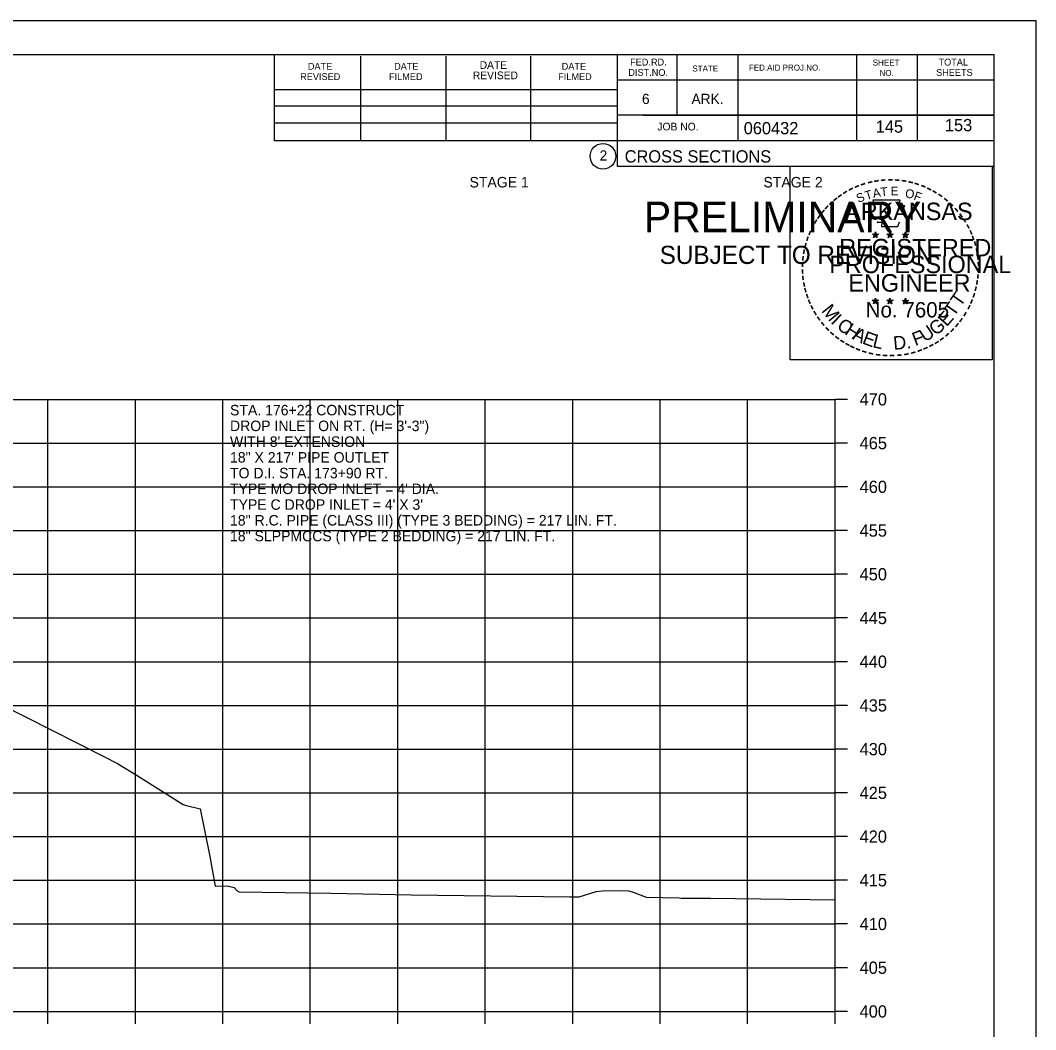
# Model space of a CAD drawing. Extents: x 1538688 to 1540766, y 656250 to 671912.
# Drawn here: x 1538905 to 1539021.1, y 671369.5 to 671484.9 of the extents above; entities that cross this region are included whole.
import ezdxf

# ---------------------------------------------------------------- set-up
doc = ezdxf.new("R2010")
doc.units = 0
for name, color, linetype in [('18', 7, 'Continuous'), ('22', 7, 'Continuous'), ('26', 7, 'Continuous'), ('40', 7, 'Continuous'), ('7', 7, 'Continuous'), ('8', 7, 'Continuous'), ('9', 7, 'Continuous'), ('Borings', 7, 'Continuous'), ('Default', 7, 'Continuous'), ('Horizontal Alignment', 7, 'Continuous'), ('RipRap', 7, 'Continuous')]:
    doc.layers.add(name, color=color, linetype=linetype)

msp = doc.modelspace()

# ---------------------------------------------------------------- linework, layer by layer
at = {"layer": '18'}
msp.add_lwpolyline([(1538902.75, 671406.67), (1538914.58, 671400.7), (1538916.13, 671399.9), (1538918.37, 671398.51), (1538923.64, 671395.21), (1538923.86, 671395.14), (1538925.58, 671394.71), (1538926.68, 671389.27), (1538927.31, 671385.87), (1538928.68, 671385.89), (1538929.47, 671385.7), (1538929.81, 671385.34), (1538930.03, 671385.22), (1538940.53, 671385.06), (1538949.7, 671384.89), (1538967.84, 671384.64), (1538968.9, 671384.64), (1538970.86, 671385.26), (1538971.59, 671385.35), (1538973.55, 671385.38), (1538974.58, 671385.35), (1538975.22, 671385.16), (1538976.59, 671384.61), (1538980.36, 671384.53), (1538980.59, 671384.51), (1538983.92, 671384.51), (1538998.18, 671384.32)], dxfattribs=at)
at = {"layer": '22'}
for p, q in [((1538718.18, 671441.54), (1538998.18, 671441.54)), ((1538908.18, 671371.54), (1538908.18, 671441.54)), ((1538918.18, 671371.54), (1538918.18, 671441.54)), ((1538928.18, 671371.54), (1538928.18, 671441.54)), ((1538938.18, 671371.54), (1538938.18, 671441.54)), ((1538948.18, 671371.54), (1538948.18, 671441.54)), ((1538958.18, 671371.54), (1538958.18, 671441.54)), ((1538968.18, 671371.54), (1538968.18, 671441.54)), ((1538978.18, 671371.54), (1538978.18, 671441.54)), ((1538988.18, 671371.54), (1538988.18, 671441.54)), ((1538998.18, 671371.54), (1538998.18, 671441.54)), ((1538718.18, 671436.54), (1538998.18, 671436.54)), ((1538718.18, 671431.54), (1538998.18, 671431.54)), ((1538718.18, 671426.54), (1538998.18, 671426.54)), ((1538718.18, 671421.54), (1538998.18, 671421.54)), ((1538718.18, 671416.54), (1538998.18, 671416.54)), ((1538718.18, 671411.54), (1538998.18, 671411.54)), ((1538718.18, 671406.54), (1538998.18, 671406.54)), ((1538718.18, 671401.54), (1538998.18, 671401.54)), ((1538718.18, 671396.54), (1538998.18, 671396.54)), ((1538718.18, 671391.54), (1538998.18, 671391.54)), ((1538718.18, 671386.54), (1538998.18, 671386.54)), ((1538718.18, 671381.54), (1538998.18, 671381.54)), ((1538718.18, 671376.54), (1538998.18, 671376.54)), ((1538718.18, 671371.54), (1538998.18, 671371.54))]:
    msp.add_line(p, q, dxfattribs=at)
at = {"layer": '26'}
msp.add_line((1538687.78, 671484.89), (1539021.11, 671484.89), dxfattribs=at)
for points in [[(1538687.77, 671484.89), (1539021.11, 671484.89), (1539021.11, 671271.56), (1538687.77, 671271.56)], [(1538993.03, 671468.23), (1539016.13, 671468.23), (1539016.13, 671446.08), (1538993.03, 671446.08)]]:
    msp.add_lwpolyline(points, close=True, dxfattribs=at)
at = {"layer": '8'}
for p, q in [((1539002.44, 671460.45), (1539002.79, 671460.34)), ((1539002.44, 671460.45), (1539002.69, 671460.4)), ((1539002.44, 671460.45), (1539002.68, 671460.32)), ((1539002.79, 671460.7), (1539002.75, 671460.45)), ((1539002.79, 671460.34), (1539002.79, 671460.7)), ((1539002.79, 671460.7), (1539002.84, 671460.45)), ((1539003.13, 671460.45), (1539002.79, 671460.34)), ((1539003.13, 671460.45), (1539002.85, 671460.4)), ((1539003.13, 671460.45), (1539002.93, 671460.34)), ((1539004.11, 671460.45), (1539004.46, 671460.34)), ((1539004.11, 671460.45), (1539004.36, 671460.4)), ((1539004.11, 671460.45), (1539004.35, 671460.32)), ((1539004.46, 671460.7), (1539004.42, 671460.45)), ((1539004.46, 671460.34), (1539004.46, 671460.7)), ((1539004.46, 671460.7), (1539004.51, 671460.45)), ((1539004.8, 671460.45), (1539004.46, 671460.34)), ((1539004.8, 671460.45), (1539004.52, 671460.4)), ((1539004.8, 671460.45), (1539004.6, 671460.34)), ((1539005.87, 671460.43), (1539006.22, 671460.32)), ((1539005.87, 671460.43), (1539006.13, 671460.39)), ((1539005.87, 671460.43), (1539006.11, 671460.31)), ((1539006.22, 671460.69), (1539006.18, 671460.44)), ((1539006.22, 671460.32), (1539006.22, 671460.69)), ((1539006.22, 671460.69), (1539006.27, 671460.44)), ((1539006.57, 671460.43), (1539006.22, 671460.32)), ((1539006.57, 671460.43), (1539006.28, 671460.39)), ((1539006.57, 671460.43), (1539006.36, 671460.33)), ((1539002.57, 671460.04), (1539002.79, 671460.34)), ((1539002.57, 671460.04), (1539002.7, 671460.28)), ((1539002.57, 671460.04), (1539002.79, 671460.26)), ((1539003, 671460.04), (1539002.79, 671460.34)), ((1539003, 671460.04), (1539002.79, 671460.25)), ((1539003, 671460.04), (1539002.86, 671460.33)), ((1539004.24, 671460.04), (1539004.46, 671460.34)), ((1539004.24, 671460.04), (1539004.37, 671460.28)), ((1539004.24, 671460.04), (1539004.46, 671460.26)), ((1539004.67, 671460.04), (1539004.46, 671460.34)), ((1539004.67, 671460.04), (1539004.46, 671460.25)), ((1539004.67, 671460.04), (1539004.53, 671460.33)), ((1539006.01, 671460.03), (1539006.22, 671460.32)), ((1539006.01, 671460.03), (1539006.13, 671460.27)), ((1539006.01, 671460.03), (1539006.22, 671460.24)), ((1539006.43, 671460.03), (1539006.22, 671460.32)), ((1539006.43, 671460.03), (1539006.22, 671460.24)), ((1539006.43, 671460.03), (1539006.3, 671460.32)), ((1539002.43, 671452.87), (1539002.78, 671452.76)), ((1539002.43, 671452.87), (1539002.69, 671452.83)), ((1539002.43, 671452.87), (1539002.67, 671452.75)), ((1539002.57, 671452.47), (1539002.78, 671452.76)), ((1539002.57, 671452.47), (1539002.69, 671452.71)), ((1539002.57, 671452.47), (1539002.78, 671452.68)), ((1539002.78, 671453.13), (1539002.74, 671452.88)), ((1539002.78, 671452.76), (1539002.78, 671453.13)), ((1539002.78, 671453.13), (1539002.83, 671452.88)), ((1539003.13, 671452.87), (1539002.78, 671452.76)), ((1539003, 671452.47), (1539002.78, 671452.76)), ((1539003, 671452.47), (1539002.78, 671452.68)), ((1539003.13, 671452.87), (1539002.84, 671452.82)), ((1539003, 671452.47), (1539002.86, 671452.76)), ((1539003.13, 671452.87), (1539002.93, 671452.77)), ((1539004.1, 671452.87), (1539004.45, 671452.76)), ((1539004.1, 671452.87), (1539004.36, 671452.83)), ((1539004.1, 671452.87), (1539004.34, 671452.75)), ((1539004.24, 671452.47), (1539004.45, 671452.76)), ((1539004.24, 671452.47), (1539004.36, 671452.71)), ((1539004.24, 671452.47), (1539004.45, 671452.68)), ((1539004.45, 671453.13), (1539004.41, 671452.88)), ((1539004.45, 671452.76), (1539004.45, 671453.13)), ((1539004.45, 671453.13), (1539004.5, 671452.88)), ((1539004.8, 671452.87), (1539004.45, 671452.76)), ((1539004.67, 671452.47), (1539004.45, 671452.76)), ((1539004.67, 671452.47), (1539004.45, 671452.68)), ((1539004.8, 671452.87), (1539004.51, 671452.82)), ((1539004.67, 671452.47), (1539004.53, 671452.76)), ((1539004.8, 671452.87), (1539004.6, 671452.77)), ((1539005.87, 671452.86), (1539006.22, 671452.75)), ((1539005.87, 671452.86), (1539006.12, 671452.82)), ((1539005.87, 671452.86), (1539006.11, 671452.74)), ((1539006, 671452.46), (1539006.22, 671452.75)), ((1539006, 671452.46), (1539006.13, 671452.7)), ((1539006, 671452.46), (1539006.22, 671452.67)), ((1539006.22, 671453.12), (1539006.18, 671452.87)), ((1539006.22, 671452.75), (1539006.22, 671453.12)), ((1539006.22, 671453.12), (1539006.27, 671452.87)), ((1539006.57, 671452.86), (1539006.22, 671452.75)), ((1539006.43, 671452.46), (1539006.22, 671452.75)), ((1539006.43, 671452.46), (1539006.22, 671452.67)), ((1539006.57, 671452.86), (1539006.28, 671452.81)), ((1539006.43, 671452.46), (1539006.3, 671452.75)), ((1539006.57, 671452.86), (1539006.36, 671452.76))]:
    msp.add_line(p, q, dxfattribs=at)
for points in [[(1539002.48, 671464.32), (1539002.75, 671463.5)], [(1539005.99, 671463.4), (1539006.13, 671463.69), (1539005.45, 671463.66), (1539005.6, 671464.32), (1539002.48, 671464.32)], [(1539002.97, 671461.9), (1539002.97, 671461.81), (1539003.53, 671461.8), (1539003.48, 671461.32), (1539005.35, 671461.32), (1539005.55, 671461.86)], [(1539002.79, 671460.7), (1539003, 671460.04), (1539002.44, 671460.45), (1539003.13, 671460.45), (1539002.57, 671460.04), (1539002.79, 671460.7)], [(1539004.46, 671460.7), (1539004.67, 671460.04), (1539004.11, 671460.45), (1539004.8, 671460.45), (1539004.24, 671460.04), (1539004.46, 671460.7)], [(1539006.22, 671460.69), (1539006.43, 671460.03), (1539005.87, 671460.43), (1539006.57, 671460.43), (1539006.01, 671460.03), (1539006.22, 671460.69)], [(1539002.78, 671453.13), (1539003, 671452.47), (1539002.43, 671452.87), (1539003.13, 671452.87), (1539002.57, 671452.47), (1539002.78, 671453.13)], [(1539004.45, 671453.13), (1539004.67, 671452.47), (1539004.1, 671452.87), (1539004.8, 671452.87), (1539004.24, 671452.47), (1539004.45, 671453.13)], [(1539006.22, 671453.12), (1539006.43, 671452.46), (1539005.87, 671452.86), (1539006.57, 671452.86), (1539006, 671452.46), (1539006.22, 671453.12)]]:
    msp.add_lwpolyline(points, dxfattribs=at)
for centre, radius in [((1539002.79, 671460.34), 0.172), ((1539002.79, 671460.34), 0.145), ((1539002.79, 671460.34), 0.116), ((1539002.79, 671460.34), 0.0991), ((1539002.79, 671460.34), 0.0747), ((1539004.46, 671460.34), 0.172), ((1539004.46, 671460.34), 0.145), ((1539004.46, 671460.34), 0.116), ((1539004.46, 671460.34), 0.0991), ((1539004.46, 671460.34), 0.0747), ((1539006.22, 671460.32), 0.172), ((1539006.22, 671460.32), 0.145), ((1539006.22, 671460.32), 0.116), ((1539006.22, 671460.32), 0.0991), ((1539006.22, 671460.32), 0.0747), ((1539002.79, 671460.34), 0.0495), ((1539002.79, 671460.34), 0.0296), ((1539004.46, 671460.34), 0.0495), ((1539004.46, 671460.34), 0.0296), ((1539006.22, 671460.32), 0.0495), ((1539006.22, 671460.32), 0.0296), ((1539002.78, 671452.76), 0.172), ((1539002.78, 671452.76), 0.145), ((1539002.78, 671452.76), 0.116), ((1539002.78, 671452.76), 0.0991), ((1539002.78, 671452.76), 0.0747), ((1539002.78, 671452.76), 0.0495), ((1539002.78, 671452.76), 0.0296), ((1539004.45, 671452.76), 0.172), ((1539004.45, 671452.76), 0.145), ((1539004.45, 671452.76), 0.116), ((1539004.45, 671452.76), 0.0991), ((1539004.45, 671452.76), 0.0747), ((1539004.45, 671452.76), 0.0495), ((1539004.45, 671452.76), 0.0296), ((1539006.22, 671452.75), 0.172), ((1539006.22, 671452.75), 0.145), ((1539006.22, 671452.75), 0.116), ((1539006.22, 671452.75), 0.0991), ((1539006.22, 671452.75), 0.0747), ((1539006.22, 671452.75), 0.0495), ((1539006.22, 671452.75), 0.0296)]:
    msp.add_circle(centre, radius, dxfattribs=at)
at = {"layer": 'Borings'}
for p, q in [((1538998.18, 671371.54), (1538998.18, 671441.54)), ((1538999.58, 671441.54), (1538998.18, 671441.54)), ((1538999.58, 671436.54), (1538998.18, 671436.54)), ((1538999.58, 671431.54), (1538998.18, 671431.54)), ((1538999.58, 671426.54), (1538998.18, 671426.54)), ((1538999.58, 671421.54), (1538998.18, 671421.54)), ((1538999.58, 671416.54), (1538998.18, 671416.54)), ((1538999.58, 671411.54), (1538998.18, 671411.54)), ((1538999.58, 671406.54), (1538998.18, 671406.54)), ((1538999.58, 671401.54), (1538998.18, 671401.54)), ((1538999.58, 671396.54), (1538998.18, 671396.54)), ((1538999.58, 671391.54), (1538998.18, 671391.54)), ((1538999.58, 671386.54), (1538998.18, 671386.54)), ((1538999.58, 671381.54), (1538998.18, 671381.54)), ((1538999.58, 671376.54), (1538998.18, 671376.54)), ((1538718.18, 671371.54), (1538998.18, 671371.54)), ((1538908.18, 671370.14), (1538908.18, 671371.54)), ((1538918.18, 671370.14), (1538918.18, 671371.54)), ((1538928.18, 671370.14), (1538928.18, 671371.54)), ((1538938.18, 671370.14), (1538938.18, 671371.54)), ((1538948.18, 671370.14), (1538948.18, 671371.54)), ((1538958.18, 671370.14), (1538958.18, 671371.54)), ((1538968.18, 671370.14), (1538968.18, 671371.54)), ((1538978.18, 671370.14), (1538978.18, 671371.54)), ((1538988.18, 671370.14), (1538988.18, 671371.54)), ((1538998.18, 671370.14), (1538998.18, 671371.54)), ((1538999.58, 671371.54), (1538998.18, 671371.54))]:
    msp.add_line(p, q, dxfattribs=at)
at = {"layer": 'RipRap'}
for p, q in [((1538700.18, 671481), (1539016.36, 671481)), ((1538934.1, 671471.12), (1538934.1, 671481)), ((1538943.96, 671471.12), (1538943.96, 671480.8)), ((1538953.72, 671471.12), (1538953.72, 671480.8)), ((1538963.4, 671471.12), (1538963.4, 671480.8)), ((1538973.26, 671481), (1538973.26, 671468.2)), ((1538980.1, 671481), (1538980.1, 671474.06)), ((1538987.04, 671481), (1538987.04, 671471.12)), ((1539000.62, 671481), (1539000.62, 671471.12)), ((1539007.56, 671481), (1539007.56, 671471.12)), ((1539016.36, 671275.54), (1539016.36, 671481)), ((1539016.36, 671478.06), (1538973.26, 671478.06)), ((1539016.36, 671478.08), (1539016.36, 671478.08)), ((1538934.1, 671476.98), (1538973.26, 671476.98)), ((1538934.1, 671475.12), (1538973.26, 671475.12)), ((1538934.1, 671471.12), (1538934.1, 671473.18)), ((1538934.1, 671473.18), (1538973.26, 671473.18)), ((1539016.36, 671474.06), (1538973.26, 671474.06)), ((1538976.22, 671474.06), (1539016.36, 671474.06)), ((1539016.36, 671471.12), (1538934.1, 671471.12)), ((1538973.26, 671468.2), (1539016.36, 671468.2))]:
    msp.add_line(p, q, dxfattribs=at)
msp.add_circle((1538971.64, 671469.34), 1.47, dxfattribs=at)

# ---------------------------------------------------------------- texts
at = {"layer": '40'}
for s, p in [('STA. 176+22 CONSTRUCT', (1538929, 671439.71)), ('DROP INLET ON RT. (H= 3\'-3")', (1538929, 671437.91)), ("WITH 8' EXTENSION", (1538929, 671436.11)), ('18" X 217\' PIPE OUTLET', (1538929, 671434.31)), ('TO D.I. STA. 173+90 RT.', (1538929, 671432.51)), ("TYPE MO DROP INLET = 4' DIA.", (1538929, 671430.71)), ("TYPE C DROP INLET = 4' X 3'", (1538929, 671428.91)), ('18" R.C. PIPE (CLASS III) (TYPE 3 BEDDING) = 217 LIN. FT.', (1538929, 671427.11)), ('18" SLPPMCCS (TYPE 2 BEDDING) = 217 LIN. FT.', (1538929, 671425.31))]:
    msp.add_text(s, height=1.2, dxfattribs=at).set_placement(p)
at = {"layer": '7'}
for s, p in [('145', (1539002.82, 671472.04)), ('153', (1539010.73, 671472.21))]:
    msp.add_text(s, height=1.4, dxfattribs=at).set_placement(p)
at = {"layer": '8'}
for s, height, rotation, p in [('-', 1.6, 19.1761, (1539001.23, 671465.45)), ('-', 1.6, 13.6301, (1539001.98, 671465.69)), ('-', 1.6, 10.2193, (1539002.66, 671465.85)), ('-', 1.6, 5.8968, (1539003.38, 671465.96)), ('-', 1.6, 0.1862, (1539004.16, 671466.04)), ('-', 1.6, 357.743, (1539004.88, 671466.02)), ('-', 1.6, 352.1617, (1539005.62, 671465.97)), ('-', 1.6, 347.2049, (1539006.34, 671465.85)), ('-', 1.6, 342.3362, (1539006.98, 671465.7)), ('-', 1.6, 36.2317, (1538998.79, 671464.1)), ('-', 1.6, 34.0636, (1538999.36, 671464.5)), ('-', 1.6, 28.7918, (1538999.96, 671464.87)), ('-', 1.6, 24.3072, (1539000.59, 671465.18)), ('S', 1, 21.594, (1539000.83, 671464)), ('T', 1, 16.4036, (1539001.75, 671464.33)), ('A', 1, 11.2132, (1539002.57, 671464.58)), ('T', 1, 6.0228, (1539003.42, 671464.75)), ('E', 1, 0.8323, (1539004.53, 671464.86)), ('O', 1, 350.4515, (1539006.13, 671464.65)), ('F', 1, 340.0707, (1539007.09, 671464.42)), ('-', 1.6, 337.8551, (1539007.71, 671465.48)), ('-', 1.6, 334.1211, (1539008.34, 671465.2)), ('-', 1.6, 329.6409, (1539008.92, 671464.92)), ('-', 1.6, 325.8627, (1539009.57, 671464.56)), ('-', 1.6, 42.9622, (1538997.88, 671463.31)), ('-', 1.6, 38.9507, (1538998.31, 671463.72)), ('ARKANSAS', 2, 360, (1538999.33, 671462.04)), ('-', 1.6, 320.5297, (1539010.18, 671464.13)), ('-', 1.6, 315.5786, (1539010.77, 671463.65)), ('-', 1.6, 50.6142, (1538997.03, 671462.34)), ('-', 1.6, 48.423, (1538997.43, 671462.83)), ('-', 1.6, 309.8797, (1539011.34, 671463.1)), ('-', 1.6, 306.6522, (1539011.87, 671462.49)), ('-', 1.6, 58.0706, (1538996.29, 671461.25)), ('-', 1.6, 54.2325, (1538996.61, 671461.77)), ('-', 1.4, 303.6753, (1539012.35, 671461.93)), ('-', 1.6, 299.6684, (1539012.67, 671461.32)), ('-', 1.6, 67.7743, (1538995.72, 671460.02)), ('-', 1.6, 62.8713, (1538995.97, 671460.63)), ('-', 1.6, 294.6628, (1539013, 671460.71)), ('-', 1.6, 75.461, (1538995.3, 671458.68)), ('-', 1.6, 72.3945, (1538995.5, 671459.39)), ('REGISTERED', 2, 360, (1538998.65, 671457.89)), ('DWB', 0.01, 360, (1539002.77, 671460.33)), ('DWB', 0.01, 360, (1539004.44, 671460.33)), ('DWB', 0.01, 360, (1539006.21, 671460.32)), ('-', 1.6, 290.5728, (1539013.25, 671460.13)), ('-', 1.6, 285.1233, (1539013.49, 671459.55)), ('-', 1.6, 81.2013, (1538995.17, 671457.97)), ('-', 1.6, 280.5493, (1539013.69, 671458.81)), ('-', 1.6, 89.0622, (1538995.07, 671456.57)), ('-', 1.6, 85.1863, (1538995.09, 671457.27)), ('PROFESSIONAL', 2, 360, (1538997.51, 671455.98)), ('-', 1.6, 276.5962, (1539013.85, 671458.04)), ('-', 1.6, 274.3301, (1539013.91, 671457.32)), ('-', 1.6, 94.1959, (1538995.1, 671455.85)), ('ENGINEER', 2, 360, (1538999.69, 671453.86)), ('-', 1.6, 263.5172, (1539013.93, 671456.02)), ('-', 1.6, 269.9407, (1539013.94, 671456.69)), ('-', 1.6, 98.9479, (1538995.17, 671455.18)), ('-', 1.6, 101.7149, (1538995.31, 671454.45)), ('-', 1.6, 260.9953, (1539013.85, 671455.37)), ('-', 1.6, 105.4578, (1538995.47, 671453.85)), ('-', 1.6, 109.0874, (1538995.69, 671453.22)), ('T', 1.54, 55.055, (1539012.5, 671452.03)), ('-', 1.6, 252.8681, (1539013.56, 671453.97)), ('-', 1.6, 255.7626, (1539013.74, 671454.69)), ('-', 1.6, 114.0643, (1538995.94, 671452.63)), ('-', 1.6, 115.7289, (1538996.24, 671452.01)), ('M', 1.54, 308.9175, (1538996.55, 671451.65)), ('No. 7605', 1.757, 360, (1539001.67, 671450.91)), ('DWB', 0.01, 360, (1539002.77, 671452.76)), ('DWB', 0.01, 360, (1539004.44, 671452.76)), ('DWB', 0.01, 360, (1539006.2, 671452.75)), ('T', 1.54, 55.055, (1539011.77, 671450.91)), ('-', 1.6, 244.6197, (1539013.08, 671452.67)), ('-', 1.6, 247.8887, (1539013.34, 671453.3)), ('-', 1.6, 120.4471, (1538996.6, 671451.42)), ('I', 1.54, 316.4636, (1538997.6, 671450.33)), ('E', 1.54, 48.7313, (1539010.93, 671449.78)), ('-', 1.6, 239.0712, (1539012.68, 671451.91)), ('-', 1.6, 125.8934, (1538997, 671450.86)), ('-', 1.6, 130.7181, (1538997.47, 671450.31)), ('C', 1.54, 324.0197, (1538998.27, 671449.71)), ('H', 1.54, 327.5342, (1538999.18, 671449.06)), ('U', 1.54, 34.4052, (1539008.47, 671448.03)), ('G', 1.54, 38.2173, (1539009.67, 671448.76)), ('-', 1.6, 231.2538, (1539011.85, 671450.7)), ('-', 1.6, 233.8452, (1539012.28, 671451.26)), ('-', 1.6, 134.2238, (1538997.98, 671449.76)), ('-', 1.6, 138.9338, (1538998.51, 671449.3)), ('-', 1.6, 144.6463, (1538999.06, 671448.89)), ('A', 1.54, 332.5513, (1539000.03, 671448.52)), ('E', 1.54, 339.2068, (1539001.19, 671447.96)), ('L', 1.54, 346.2929, (1539002.38, 671447.53)), ('D.', 1.54, 5.2602, (1539004.89, 671447.2)), ('F', 1.54, 20.8202, (1539007.34, 671447.63)), ('-', 1.6, 221.0851, (1539010.85, 671449.62)), ('-', 1.6, 225.7653, (1539011.37, 671450.13)), ('-', 1.6, 148.0898, (1538999.63, 671448.52)), ('-', 1.6, 151.5704, (1539000.2, 671448.2)), ('-', 1.6, 154.6002, (1539000.73, 671447.95)), ('-', 1.6, 207.3568, (1539009.21, 671448.42)), ('-', 1.6, 212.2491, (1539009.77, 671448.76)), ('-', 1.6, 215.7363, (1539010.3, 671449.15)), ('-', 1.6, 158.5612, (1539001.35, 671447.7)), ('-', 1.6, 162.7983, (1539002.04, 671447.48)), ('-', 1.6, 167.5555, (1539002.75, 671447.32)), ('-', 1.6, 173.1155, (1539003.52, 671447.21)), ('-', 1.6, 176.5183, (1539004.27, 671447.16)), ('-', 1.6, 181.5918, (1539005.02, 671447.18)), ('-', 1.6, 185.8167, (1539005.83, 671447.25)), ('-', 1.6, 191.2858, (1539006.56, 671447.38)), ('-', 1.6, 195.4743, (1539007.29, 671447.58)), ('-', 1.6, 200.7184, (1539007.97, 671447.83)), ('-', 1.6, 204.2516, (1539008.59, 671448.1))]:
    msp.add_text(s, height=height, rotation=rotation, dxfattribs=at).set_placement(p)
at = {"layer": '9'}
for s, height, p in [('PRELIMINARY', 3.5, (1538976.31, 671460.66)), ('DWB', 0.01, (1538977.06, 671462.51)), ('SUBJECT TO REVISION', 2.0751, (1538978.12, 671457.03))]:
    msp.add_text(s, height=height, rotation=360, dxfattribs=at).set_placement(p)
at = {"layer": 'Default'}
for s, p in [('STAGE 1', (1538956.38, 671465.78)), ('STAGE 2', (1538989.98, 671465.78))]:
    msp.add_text(s, height=1.2, dxfattribs=at).set_placement(p)
at = {"layer": 'Horizontal Alignment'}
for s, p in [('470', (1539000.98, 671440.84)), ('465', (1539000.98, 671435.84)), ('460', (1539000.98, 671430.84)), ('455', (1539000.98, 671425.84)), ('450', (1539000.98, 671420.84)), ('445', (1539000.98, 671415.84)), ('440', (1539000.98, 671410.84)), ('435', (1539000.98, 671405.84)), ('430', (1539000.98, 671400.84)), ('425', (1539000.98, 671395.84)), ('420', (1539000.98, 671390.84)), ('415', (1539000.98, 671385.84)), ('410', (1539000.98, 671380.84)), ('405', (1539000.98, 671375.84)), ('400', (1539000.98, 671370.84))]:
    msp.add_text(s, height=1.4, dxfattribs=at).set_placement(p)
at = {"layer": 'RipRap'}
for s, height, p in [('DATE', 0.879, (1538957.54, 671479.34)), ('FED.RD.', 0.782, (1538974.74, 671479.72)), ('SHEET', 0.684, (1539002.48, 671479.72)), ('TOTAL', 0.782, (1539010, 671479.72)), ('DATE', 0.782, (1538937.9, 671479.24)), ('DATE', 0.782, (1538947.76, 671479.24)), ('REVISED', 0.879, (1538956.76, 671478.16)), ('DATE', 0.782, (1538966.92, 671479.24)), ('DIST.NO.', 0.782, (1538974.54, 671478.54)), ('STATE', 0.684, (1538981.86, 671479.04)), ('FED.AID PROJ.NO.', 0.684, (1538988.32, 671479.14)), ('NO.', 0.684, (1539003.26, 671478.54)), ('SHEETS', 0.782, (1539009.72, 671478.54)), ('REVISED', 0.782, (1538937.02, 671478.06)), ('FILMED', 0.782, (1538947.18, 671478.06)), ('FILMED', 0.782, (1538966.52, 671478.06)), ('6', 1.17, (1538976.1, 671475.32)), ('ARK.', 1.172, (1538981.76, 671475.32)), ('JOB NO.', 0.879, (1538977.86, 671472.3)), ('060432', 1.4, (1538987.73, 671471.86)), ('2', 1.17, (1538971.26, 671468.85)), ('CROSS SECTIONS', 1.4, (1538974.12, 671468.63))]:
    msp.add_text(s, height=height, rotation=360, dxfattribs=at).set_placement(p)

doc.saveas('drawing.dxf')
